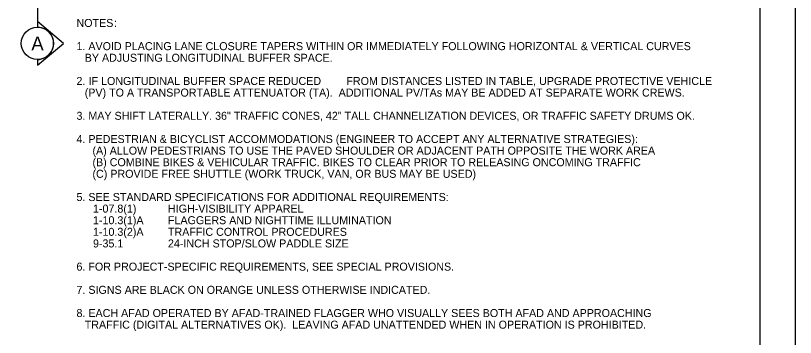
# Model space of a CAD drawing. Extents: x 99999.1 to 100095.7, y 99995 to 100010.7.
# Drawn here: x 100009.24 to 100016.06, y 100002.81 to 100005.62 of the extents above; entities that cross this region are included whole.
import ezdxf

# ---------------------------------------------------------------- set-up
doc = ezdxf.new("R2010")
doc.units = 0
for name, color, linetype in [('SH_GI_GeneralNotesBodyText', 7, 'Continuous'), ('SH_GI_PlotLimits', 7, 'Continuous'), ('SH_GI_SheetBorder', 7, 'Continuous'), ('SH_TI_WZSectionCut', 7, 'Continuous')]:
    doc.layers.add(name, color=color, linetype=linetype)

msp = doc.modelspace()

# ---------------------------------------------------------------- linework, layer by layer
at = {"layer": 'SH_GI_PlotLimits'}
msp.add_lwpolyline([(99999.0625, 99999.6875), (100016.0625, 99999.6875), (100016.0625, 100010.6875), (99999.0625, 100010.6875)], close=True, dxfattribs=at)
at = {"layer": 'SH_GI_SheetBorder'}
msp.add_line((100015.75, 100010.375), (100015.75, 100000), dxfattribs=at)
at = {"layer": 'SH_TI_WZSectionCut'}
for p, q in [((100009.4338, 100007.7022), (100009.4338, 100005.5723)), ((100009.4337, 100005.5723), (100009.4337, 100005.5224)), ((100009.6619, 100005.3812), (100009.4337, 100005.5723)), ((100009.4337, 100005.1901), (100009.6619, 100005.3812)), ((100009.4337, 100005.24), (100009.4337, 100005.1901))]:
    msp.add_line(p, q, dxfattribs=at)
msp.add_circle((100009.4338, 100005.3812), 0.1412, dxfattribs=at)
msp.add_arc((100009.4338, 100005.3812), 0.1412, 269.99779, 90.00221, dxfattribs=at)

# ---------------------------------------------------------------- texts
at = {"layer": 'SH_GI_GeneralNotesBodyText'}
for s, p in [('NOTES', (100009.7751, 100005.5246)), (':', (100010.1026, 100005.5246)), ('1. AVOID PLACING LANE CLOSURE TAPERS WITHIN OR IMMEDIATELY FOLLOWING HORIZONTAL & VERTICAL CURVES ', (100009.7751, 100005.3216)), ('BY ADJUSTING LONGITUDINAL BUFFER SPACE.', (100009.8473, 100005.2201)), ('2. ', (100009.7751, 100005.0171)), ('IF LONGITUDINAL BUFFER SPACE REDUCED', (100009.8808, 100005.0171)), (' FROM DISTANCES LISTED IN TABLE, UPGRADE PROTECTIVE VEHICLE ', (100012.1095, 100005.0171)), ('(PV) TO A TRANSPORTABLE ATTENUATOR (TA).  ADDITIONAL PV/TAs MAY BE ADDED AT SEPARATE WORK CREWS.', (100009.8473, 100004.9156)), ('3. MAY SHIFT LATERALLY. 36" TRAFFIC CONES, 42" TALL CHANNELIZATION DEVICES, OR TRAFFIC SAFETY DRUMS OK.', (100009.7751, 100004.7126)), ('4. PEDESTRIAN & BICYCLIST ACCOMMODATIONS (ENGINEER TO ACCEPT ANY ALTERNATIVE STRATEGIES):', (100009.7751, 100004.5096)), ('(A) ALLOW PEDESTRIANS TO USE THE PAVED SHOULDER OR ADJACENT PATH OPPOSITE THE WORK AREA', (100009.9151, 100004.4081)), ('(B) COMBINE BIKES & VEHICULAR TRAFFIC. BIKES TO CLEAR PRIOR TO RELEASING ONCOMING TRAFFIC', (100009.9151, 100004.3066)), ('(C) PROVIDE FREE SHUTTLE (WORK TRUCK, VAN, OR BUS MAY BE USED)', (100009.9151, 100004.2051)), ('5. SEE STANDARD SPECIFICATIONS FOR ADDITIONAL REQUIREMENTS:', (100009.7751, 100004.0021)), ('1-07.8(1) ', (100009.9195, 100003.9006)), ('HIGH-VISIBILITY APPAREL', (100010.5751, 100003.9006)), ('1-10.3(1)A ', (100009.9195, 100003.7991)), ('FLAGGERS AND NIGHTTIME ILLUMINATION', (100010.5751, 100003.7991)), ('1-10.3(2)A', (100009.9195, 100003.6976)), ('TRAFFIC CONTROL PROCEDURES', (100010.5751, 100003.6976)), ('9-35.1', (100009.9195, 100003.5961)), ('24-INCH STOP/SLOW PADDLE SIZE', (100010.5751, 100003.5961)), ('6. FOR PROJECT-SPECIFIC REQUIREMENTS, SEE SPECIAL PROVISIONS.', (100009.7751, 100003.3931)), ('7. SIGNS ARE BLACK ON ORANGE UNLESS OTHERWISE INDICATED.', (100009.7751, 100003.1901)), ('8. EACH AFAD OPERATED BY AFAD-TRAINED FLAGGER WHO VISUALLY SEES BOTH AFAD AND APPROACHING ', (100009.7751, 100002.9871)), ('TRAFFIC (DIGITAL ALTERNATIVES OK).  LEAVING AFAD UNATTENDED WHEN IN OPERATION IS PROHIBITED.', (100009.8473, 100002.8856))]:
    msp.add_text(s, height=0.07, rotation=360, dxfattribs=at).set_placement(p)
at = {"layer": 'SH_TI_WZSectionCut'}
msp.add_text('A', height=0.12, rotation=0.00995, dxfattribs=at).set_placement((100009.3808, 100005.3203))

doc.saveas('drawing.dxf')
